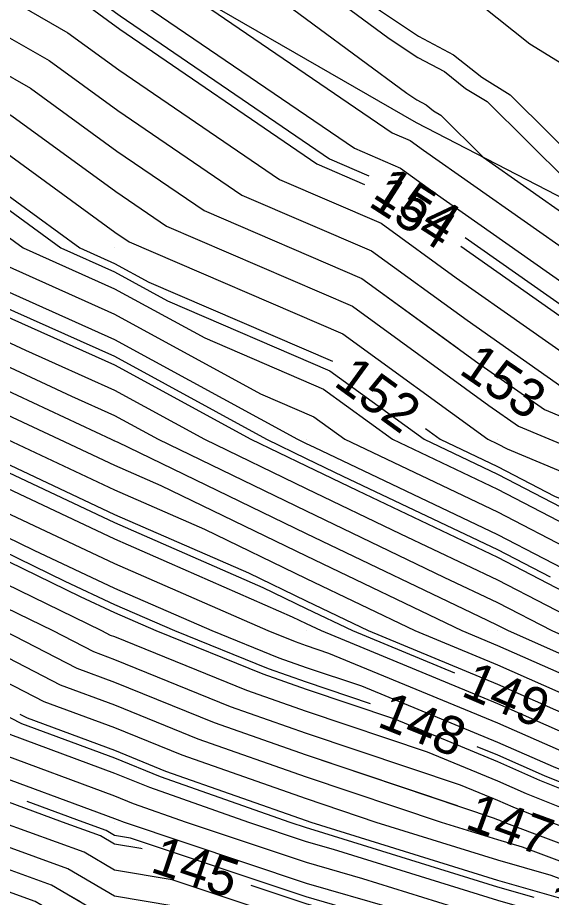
# Model space of a CAD drawing. Extents: x 2354170 to 2357230, y 866100 to 868290.
# Drawn here: x 2355564.92 to 2355592.79, y 867196.08 to 867242.04 of the extents above; entities that cross this region are included whole.
import ezdxf

# ---------------------------------------------------------------- set-up
doc = ezdxf.new("R2010")
doc.units = 0
for name, color, linetype in [('Default', 7, 'Continuous'), ('DTM Contours Major', 7, 'Continuous'), ('DTM Contours Minor', 7, 'Continuous'), ('DTM Contours Minor Text', 7, 'Continuous'), ('Exist DTM QL2 LIDAR Elevation Point', 7, 'Continuous'), ('PH Exist DTM Breakline', 7, 'Continuous')]:
    doc.layers.add(name, color=color, linetype=linetype)

msp = doc.modelspace()

# ---------------------------------------------------------------- linework, layer by layer
at = {"layer": 'Default'}
for points in [[(2355498.681, 867286.32), (2355502.541, 867283.454), (2355505.125, 867281.626), (2355507.381, 867280.121), (2355509.392, 867278.775), (2355520.965, 867268.679), (2355520.992, 867268.661), (2355521.014, 867268.646), (2355521.033, 867268.632), (2355521.051, 867268.62), (2355521.353, 867268.448), (2355539.105, 867259.432), (2355540.157, 867258.925), (2355541.33, 867258.111), (2355563.255, 867245.548), (2355565.821, 867244.24), (2355568.521, 867242.701), (2355570.259, 867241.434), (2355580.546, 867234.4), (2355583.034, 867233.328)], [(2355501.771, 867275.091), (2355503.748, 867273.925), (2355504.358, 867273.585), (2355505.574, 867272.803), (2355516.679, 867265.241), (2355520.689, 867263.088), (2355524.737, 867260.851), (2355535.287, 867255.492), (2355540.102, 867253.173), (2355545.469, 867249.448), (2355556.899, 867242.898), (2355563.821, 867239.371), (2355565.597, 867238.359), (2355570.102, 867235.072), (2355574.659, 867231.957), (2355582.898, 867228.406), (2355587.9, 867224.771)], [(2355494.411, 867273.013), (2355499.736, 867269.872), (2355502.637, 867268.256), (2355508.42, 867264.535), (2355512.347, 867261.862), (2355520.387, 867257.544), (2355528.505, 867253.058), (2355531.469, 867251.553), (2355540.048, 867247.421), (2355549.609, 867240.785), (2355550.544, 867240.249), (2355561.821, 867234.502), (2355562.673, 867234.016), (2355568.161, 867230.013), (2355569.978, 867229.2), (2355571.769, 867228.222), (2355581.361, 867224.089)], [(2355545.319, 867267.561), (2355546.706, 867266.688), (2355550.405, 867264.38), (2355553.7, 867262.294), (2355562.059, 867257.194), (2355565.57, 867254.974), (2355568.632, 867252.931), (2355571.322, 867251.205), (2355572.872, 867250.269), (2355575.306, 867248.723), (2355583.864, 867242.394), (2355585.843, 867241.07), (2355587.674, 867240.095), (2355589.146, 867238.923), (2355590.628, 867238.012), (2355599.005, 867229.697)], [(2355541.834, 867266.507), (2355544.639, 867264.741), (2355547.168, 867263.163), (2355549.42, 867261.737), (2355564.272, 867252.676), (2355566.211, 867251.451), (2355567.901, 867250.323), (2355569.386, 867249.37), (2355571.683, 867247.981), (2355572.968, 867247.166), (2355585.242, 867238.088), (2355585.762, 867237.74), (2355586.243, 867237.484), (2355586.63, 867237.176), (2355587.019, 867236.937), (2355589.219, 867234.753), (2355600.619, 867226.741)], [(2355541.065, 867263.743), (2355542.572, 867262.794), (2355543.931, 867261.946), (2355545.141, 867261.18), (2355566.485, 867248.159), (2355566.851, 867247.928), (2355567.169, 867247.715), (2355567.45, 867247.535), (2355570.495, 867245.694), (2355570.629, 867245.609), (2355572.709, 867244.071), (2355584.47, 867236.029), (2355585.41, 867235.624), (2355586.101, 867235.122), (2355599.254, 867225.878)], [(2355540.862, 867260.623), (2355544.83, 867258.202), (2355565.373, 867246.431), (2355566.488, 867245.863), (2355569.496, 867244.149), (2355570.311, 867243.554), (2355582.508, 867235.215), (2355584.908, 867234.181), (2355586.671, 867232.899), (2355597.889, 867225.015)], [(2355508.097, 867256.923), (2355509.977, 867255.952), (2355519.668, 867250.323), (2355519.985, 867250.153), (2355520.237, 867250.013), (2355526.995, 867247.031), (2355529.978, 867245.521), (2355539.599, 867240.013), (2355539.978, 867239.818), (2355540.393, 867239.598), (2355549.978, 867234.587), (2355557.159, 867230.013), (2355559.978, 867228.44), (2355562.936, 867227.055), (2355569.978, 867223.904), (2355577.103, 867220.013), (2355579.978, 867218.619), (2355582.657, 867217.334), (2355589.978, 867213.85), (2355596.533, 867210.447)], [(2355540.139, 867257.008), (2355542.71, 867255.223), (2355561.136, 867244.665), (2355565.154, 867242.617), (2355567.547, 867241.254), (2355570.207, 867239.313), (2355578.584, 867233.586), (2355583.903, 867231.294), (2355587.813, 867228.452), (2355595.159, 867223.288)], [(2355540.121, 867255.091), (2355544.089, 867252.336), (2355559.018, 867243.781), (2355564.488, 867240.994), (2355566.572, 867239.806), (2355570.155, 867237.193), (2355576.622, 867232.771), (2355583.401, 867229.85), (2355588.383, 867226.228), (2355593.794, 867222.425)], [(2355540.084, 867251.256), (2355546.849, 867246.56), (2355554.781, 867242.015), (2355563.155, 867237.748), (2355564.623, 867236.911), (2355570.05, 867232.952), (2355572.697, 867231.142), (2355582.396, 867226.963), (2355589.525, 867221.781), (2355591.064, 867220.699), (2355600.893, 867216.591)], [(2355540.066, 867249.339), (2355548.229, 867243.672), (2355552.662, 867241.132), (2355562.488, 867236.125), (2355563.648, 867235.464), (2355569.998, 867230.832), (2355570.735, 867230.328), (2355581.894, 867225.519), (2355589.468, 867220.013), (2355589.978, 867219.77), (2355590.483, 867219.508), (2355600.705, 867215.236)], [(2355540.03, 867245.504), (2355547.94, 867240.013), (2355549.978, 867238.948), (2355552.911, 867237.08), (2355561.155, 867232.879), (2355561.699, 867232.569), (2355565.202, 867230.013), (2355569.978, 867227.876), (2355574.686, 867225.305), (2355580.889, 867222.632), (2355584.492, 867220.013), (2355589.978, 867217.402), (2355595.409, 867214.582)], [(2355540.012, 867243.587), (2355545.16, 867240.013), (2355549.978, 867237.494), (2355556.914, 867233.077), (2355560.488, 867231.255), (2355560.724, 867231.121), (2355562.243, 867230.013), (2355569.978, 867226.552), (2355577.603, 867222.388), (2355580.387, 867221.189), (2355582.004, 867220.013), (2355589.978, 867216.218), (2355597.872, 867212.119)], [(2355589.105, 867242.706), (2355591.662, 867240.669), (2355594.238, 867239.088)], [(2355539.993, 867241.669), (2355542.379, 867240.013), (2355549.978, 867236.04), (2355559.442, 867230.013), (2355559.978, 867229.714), (2355560.54, 867229.451), (2355569.978, 867225.228), (2355579.528, 867220.013), (2355579.978, 867219.795), (2355580.398, 867219.593), (2355589.978, 867215.034), (2355599.648, 867210.013), (2355599.877, 867209.912), (2355599.978, 867209.871), (2355611.921, 867206.566), (2355616.125, 867206.077), (2355619.233, 867207.541), (2355624.104, 867211.088), (2355626.913, 867215.835), (2355627.418, 867216.448), (2355629.578, 867216.852), (2355630.123, 867217.858), (2355636.58, 867228.247)], [(2355539.978, 867238.384), (2355543.439, 867236.552), (2355549.978, 867233.133), (2355554.877, 867230.013), (2355559.978, 867227.165), (2355565.332, 867224.659), (2355569.978, 867222.58), (2355574.679, 867220.013), (2355579.978, 867217.443), (2355584.917, 867215.075), (2355589.978, 867212.666), (2355595.087, 867210.013), (2355598.476, 867208.511), (2355599.978, 867207.909), (2355609.544, 867205.262), (2355616.467, 867204.456), (2355621.583, 867206.867), (2355624.038, 867208.654), (2355625.453, 867211.046), (2355629.255, 867215.659), (2355630.162, 867215.829), (2355630.39, 867216.251), (2355637.653, 867227.937)], [(2355511.624, 867237.921), (2355516.084, 867236.12), (2355519.977, 867234.375), (2355522.816, 867232.852), (2355529.267, 867230.013), (2355529.978, 867229.683), (2355530.526, 867229.465), (2355539.978, 867225.204), (2355548.998, 867220.993), (2355549.978, 867220.491), (2355550.898, 867220.013), (2355559.978, 867215.8), (2355568.192, 867211.799), (2355569.978, 867210.958), (2355572.135, 867210.013), (2355577.714, 867207.749), (2355579.978, 867206.951), (2355584.588, 867205.403), (2355589.978, 867203.18), (2355592.173, 867202.207), (2355597.652, 867200.013), (2355599.978, 867199.135), (2355603.407, 867198.849)], [(2355539.978, 867236.949), (2355546.486, 867233.505), (2355549.978, 867231.679), (2355552.594, 867230.013), (2355559.978, 867225.89), (2355567.728, 867222.263), (2355569.978, 867221.256), (2355572.255, 867220.013), (2355579.978, 867216.268), (2355587.176, 867212.815), (2355589.978, 867211.482), (2355592.807, 867210.013), (2355597.776, 867207.81), (2355599.978, 867206.928), (2355608.356, 867204.61), (2355616.637, 867203.646), (2355622.758, 867206.53), (2355624.004, 867207.438), (2355624.723, 867208.652), (2355630.174, 867215.264), (2355630.454, 867215.317), (2355630.524, 867215.447), (2355638.19, 867227.781)], [(2355539.978, 867234.08), (2355547.663, 867230.013), (2355549.978, 867228.827), (2355552.443, 867227.548), (2355559.978, 867223.341), (2355567.089, 867220.013), (2355569.978, 867218.653), (2355572.4, 867217.591), (2355579.978, 867213.916), (2355588.116, 867210.013), (2355589.978, 867209.245), (2355596.375, 867206.41), (2355599.978, 867204.966), (2355605.979, 867203.306), (2355616.978, 867202.026), (2355623.481, 867205.09), (2355624.102, 867205.411), (2355624.488, 867205.909)], [(2355652.208, 867234.171), (2355652.061, 867233.773), (2355650.056, 867229.389), (2355647.85, 867224.985), (2355642.953, 867217.106), (2355639.645, 867210.892), (2355637.422, 867206.901), (2355633.05, 867201.383), (2355627.11, 867193.726), (2355626.791, 867193.25), (2355626.212, 867192.71), (2355621.239, 867190.367), (2355618.541, 867189.272), (2355600.142, 867189.905), (2355599.978, 867189.883), (2355599.869, 867189.904), (2355599.501, 867190.013), (2355589.978, 867192.764), (2355585.99, 867194.001), (2355579.978, 867195.741), (2355577.112, 867196.702)], [(2355539.978, 867232.646), (2355544.953, 867230.013), (2355549.978, 867227.437), (2355555.329, 867224.662), (2355559.978, 867222.066), (2355564.365, 867220.013), (2355569.978, 867217.37), (2355574.682, 867215.309), (2355579.978, 867212.741), (2355585.665, 867210.013), (2355589.978, 867208.234), (2355595.675, 867205.709), (2355599.978, 867203.986), (2355604.791, 867202.654), (2355617.149, 867201.216), (2355622.976, 867203.961), (2355624.238, 867204.614), (2355625.024, 867205.626)], [(2355588.06, 867230.1), (2355596.524, 867224.151), (2355601.647, 867222.01), (2355605.674, 867219.448), (2355608.146, 867217.649), (2355613.297, 867216.063), (2355614.064, 867215.69), (2355617.263, 867214.966), (2355619.933, 867214.775), (2355623.168, 867218.441), (2355623.135, 867218.54), (2355623.545, 867218.563), (2355624.5, 867220.232), (2355625.907, 867221.263), (2355626.951, 867221.458), (2355628.918, 867225.09), (2355631.75, 867229.646)], [(2355540.447, 867229.544), (2355549.978, 867224.659), (2355558.935, 867220.013), (2355559.978, 867219.529), (2355560.921, 867219.07), (2355569.978, 867214.805), (2355579.248, 867210.743), (2355579.978, 867210.389), (2355580.762, 867210.013), (2355589.978, 867206.213), (2355594.274, 867204.309), (2355599.978, 867202.024), (2355602.414, 867201.35), (2355617.49, 867199.595), (2355621.966, 867201.704), (2355624.511, 867203.019), (2355626.094, 867205.06)], [(2355586.218, 867220.568), (2355586.98, 867220.013), (2355589.978, 867218.586), (2355592.946, 867217.045), (2355600.516, 867213.881), (2355601.815, 867213.055), (2355602.612, 867212.475), (2355615.101, 867208.628), (2355615.486, 867208.522), (2355615.614, 867208.507), (2355615.708, 867208.551), (2355624.204, 867214.739), (2355625.682, 867217.237), (2355626.756, 867218.023), (2355628.702, 867218.387), (2355629.721, 867220.268), (2355634.97, 867228.713)], [(2355553.434, 867228.27), (2355559.978, 867224.616), (2355569.812, 867220.013), (2355569.978, 867219.935), (2355570.117, 867219.874), (2355579.978, 867215.092), (2355589.435, 867210.556), (2355589.978, 867210.297), (2355590.526, 867210.013), (2355597.075, 867207.11), (2355599.978, 867205.947), (2355607.168, 867203.958), (2355616.808, 867202.836), (2355623.933, 867206.193), (2355623.971, 867206.221), (2355623.993, 867206.258), (2355624.323, 867206.658), (2355630.8, 867214.83)], [(2355539.978, 867228.243), (2355543.297, 867226.694), (2355549.978, 867223.269), (2355556.256, 867220.013), (2355559.978, 867218.286), (2355563.345, 867216.646), (2355569.978, 867213.523), (2355577.988, 867210.013), (2355579.404, 867209.438), (2355579.978, 867209.236), (2355581.148, 867208.843), (2355589.978, 867205.202), (2355593.573, 867203.608), (2355599.978, 867201.043), (2355601.226, 867200.698), (2355617.661, 867198.785), (2355621.461, 867200.576), (2355624.647, 867202.222), (2355626.629, 867204.777)], [(2355539.978, 867226.724), (2355546.148, 867223.843), (2355549.978, 867221.88), (2355553.577, 867220.013), (2355559.978, 867217.043), (2355565.768, 867214.223), (2355569.978, 867212.241), (2355575.062, 867210.013), (2355578.559, 867208.594), (2355579.978, 867208.093), (2355582.868, 867207.123), (2355589.978, 867204.191), (2355592.873, 867202.908), (2355599.978, 867200.062), (2355600.038, 867200.045), (2355617.831, 867197.975), (2355620.956, 867199.447), (2355624.783, 867201.425), (2355627.164, 867204.495)], [(2355549.884, 867226.096), (2355549.978, 867226.048), (2355558.215, 867221.776), (2355559.978, 867220.792), (2355561.641, 867220.013), (2355569.978, 867216.088), (2355576.965, 867213.026), (2355579.978, 867211.565), (2355583.214, 867210.013), (2355589.978, 867207.223), (2355594.974, 867205.009), (2355599.978, 867203.005), (2355603.603, 867202.002), (2355617.32, 867200.406), (2355622.471, 867202.833), (2355624.375, 867203.816), (2355625.559, 867205.343)], [(2355539.978, 867223.684), (2355547.841, 867220.013), (2355549.978, 867219.121), (2355551.5, 867218.491), (2355559.978, 867214.558), (2355569.307, 867210.013), (2355569.75, 867209.785), (2355569.978, 867209.701), (2355576.869, 867206.904), (2355579.978, 867205.808), (2355586.309, 867203.683), (2355589.978, 867202.169), (2355591.472, 867201.507), (2355595.203, 867200.013), (2355599.978, 867198.211), (2355607.926, 867197.547), (2355618.173, 867196.355), (2355619.945, 867197.19), (2355625.056, 867199.831), (2355628.234, 867203.929)], [(2355539.978, 867222.164), (2355544.585, 867220.013), (2355549.978, 867217.763), (2355553.819, 867216.172), (2355559.978, 867213.315), (2355566.756, 867210.013), (2355568.883, 867208.918), (2355569.978, 867208.513), (2355576.024, 867206.059), (2355579.978, 867204.666), (2355588.029, 867201.962), (2355589.978, 867201.158), (2355590.772, 867200.807), (2355592.754, 867200.013), (2355599.978, 867197.286), (2355612.002, 867196.283), (2355618.343, 867195.545), (2355619.44, 867196.062), (2355625.192, 867199.034), (2355628.769, 867203.646)], [(2355539.859, 867220.698), (2355539.978, 867220.644), (2355541.33, 867220.013), (2355549.978, 867216.404), (2355556.137, 867213.853), (2355559.978, 867212.072), (2355564.204, 867210.013), (2355568.016, 867208.051), (2355569.978, 867207.325), (2355575.179, 867205.214), (2355579.978, 867203.523), (2355589.749, 867200.242), (2355589.978, 867200.148), (2355590.072, 867200.106), (2355590.304, 867200.013), (2355599.978, 867196.362), (2355616.078, 867195.018), (2355618.514, 867194.735), (2355618.935, 867194.933), (2355625.328, 867198.237), (2355629.304, 867203.363)], [(2355541.341, 867218.65), (2355549.978, 867215.045), (2355558.456, 867211.535), (2355559.978, 867210.829), (2355561.652, 867210.013), (2355567.149, 867207.184), (2355569.978, 867206.137), (2355574.334, 867204.369), (2355579.978, 867202.38), (2355587.029, 867200.013), (2355589.978, 867199.098), (2355591.265, 867198.726), (2355599.978, 867195.438), (2355617.497, 867193.975), (2355618.616, 867193.937), (2355618.775, 867194.002), (2355619.184, 867194.194), (2355625.465, 867197.44), (2355629.839, 867203.08)], [(2355539.978, 867217.775), (2355543.673, 867216.318), (2355549.978, 867213.686), (2355558.85, 867210.013), (2355559.653, 867209.689), (2355559.978, 867209.561), (2355566.282, 867206.317), (2355569.978, 867204.95), (2355573.489, 867203.524), (2355579.978, 867201.238), (2355583.626, 867200.013), (2355589.978, 867198.042), (2355592.75, 867197.242), (2355599.978, 867194.513), (2355614.512, 867193.3), (2355618.603, 867193.159), (2355619.186, 867193.396), (2355620.682, 867194.101), (2355625.601, 867196.643), (2355630.374, 867202.798)], [(2355539.978, 867214.95), (2355548.337, 867211.654), (2355549.978, 867210.969), (2355552.286, 867210.013), (2355557.766, 867207.801), (2355559.978, 867206.935), (2355564.548, 867204.583), (2355569.978, 867202.574), (2355571.8, 867201.835), (2355576.969, 867200.013), (2355579.978, 867199.004), (2355581.398, 867198.593), (2355589.978, 867195.931), (2355595.719, 867194.272), (2355599.978, 867192.665), (2355608.543, 867191.95), (2355618.578, 867191.604), (2355620.007, 867192.184), (2355623.679, 867193.915), (2355625.873, 867195.049), (2355631.444, 867202.232)], [(2355539.978, 867213.538), (2355548.916, 867210.013), (2355549.682, 867209.717), (2355549.978, 867209.62), (2355556.823, 867206.858), (2355559.978, 867205.621), (2355563.68, 867203.715), (2355569.978, 867201.386), (2355570.955, 867200.99), (2355573.727, 867200.013), (2355579.978, 867197.916), (2355582.929, 867197.062), (2355589.978, 867194.875), (2355597.203, 867192.788), (2355599.978, 867191.741), (2355605.558, 867191.275), (2355618.566, 867190.827), (2355620.418, 867191.579), (2355625.177, 867193.822), (2355626.01, 867194.252), (2355631.979, 867201.949)], [(2355539.978, 867212.126), (2355545.335, 867210.013), (2355548.684, 867208.72), (2355549.978, 867208.296), (2355555.879, 867205.914), (2355559.978, 867204.308), (2355562.813, 867202.848), (2355569.978, 867200.198), (2355570.11, 867200.145), (2355570.484, 867200.013), (2355579.978, 867196.828), (2355584.459, 867195.532), (2355589.978, 867193.819), (2355598.688, 867191.303), (2355599.978, 867190.816), (2355602.573, 867190.6), (2355618.554, 867190.049), (2355620.829, 867190.973), (2355626.126, 867193.469), (2355626.288, 867193.62)], [(2355571.424, 867198.61), (2355571.359, 867198.632), (2355569.978, 867198.866), (2355569.255, 867199.29), (2355567.268, 867200.013), (2355561.946, 867201.981), (2355559.978, 867202.994), (2355554.935, 867204.97), (2355549.978, 867206.971), (2355547.687, 867207.722), (2355541.754, 867210.013)], [(2355595.846, 867190.013), (2355589.978, 867191.708), (2355587.52, 867192.471), (2355579.978, 867194.653), (2355572.996, 867196.995), (2355569.978, 867197.508), (2355568.399, 867198.434), (2355564.057, 867200.013), (2355561.079, 867201.114), (2355559.978, 867201.681), (2355553.992, 867204.027), (2355549.978, 867205.647), (2355546.689, 867206.725), (2355539.978, 867209.316)], [(2355598.2, 867188.234), (2355592.192, 867190.013), (2355589.978, 867190.652), (2355589.051, 867190.94), (2355579.978, 867193.566), (2355574.632, 867195.359), (2355569.978, 867196.149), (2355567.543, 867197.578), (2355560.845, 867200.013), (2355560.212, 867200.247), (2355559.978, 867200.368), (2355553.048, 867203.083), (2355549.978, 867204.322), (2355545.692, 867205.727), (2355539.978, 867207.933)], [(2355568.194, 867195.837), (2355566.687, 867196.722), (2355559.978, 867199.161), (2355559.371, 867199.406), (2355557.531, 867200.013), (2355552.104, 867202.139), (2355549.978, 867202.998), (2355544.695, 867204.73), (2355539.978, 867206.551)], [(2355565.035, 867205.645), (2355565.415, 867205.45), (2355569.978, 867203.762), (2355572.645, 867202.68), (2355579.978, 867200.095), (2355580.223, 867200.013), (2355589.978, 867196.986), (2355594.234, 867195.757), (2355599.978, 867193.589), (2355611.528, 867192.625), (2355618.591, 867192.382), (2355619.596, 867192.79), (2355622.18, 867194.008), (2355625.737, 867195.846), (2355630.909, 867202.515)], [(2355596.53, 867186.565), (2355589.978, 867188.505), (2355584.738, 867190.013), (2355579.978, 867191.39), (2355577.905, 867192.086), (2355569.978, 867193.431), (2355565.83, 867195.865), (2355559.978, 867197.993), (2355558.539, 867198.574), (2355554.179, 867200.013), (2355551.161, 867201.196), (2355549.978, 867201.673), (2355543.697, 867203.732), (2355539.978, 867205.168)]]:
    msp.add_lwpolyline(points, dxfattribs=at)
at = {"layer": 'DTM Contours Major'}
for points in [[(2355538.215, 867271.055), (2355542.346, 867268.349), (2355546.017, 867266.039), (2355549.326, 867263.974), (2355552.273, 867262.109), (2355562.797, 867255.688), (2355565.784, 867253.8), (2355568.388, 867252.062), (2355570.677, 867250.594), (2355572.476, 867249.506), (2355574.527, 867248.204), (2355584.324, 867240.958), (2355585.816, 867239.96), (2355587.197, 867239.225), (2355588.307, 867238.34), (2355589.425, 867237.654), (2355595.743, 867231.382), (2355601.529, 867227.316), (2355602.338, 867226.978), (2355608.033, 867223.354), (2355611.528, 867220.811), (2355611.869, 867220.706), (2355613.112, 867220.102), (2355614.857, 867219.707)], [(2355553.434, 867228.27), (2355559.978, 867224.616), (2355569.812, 867220.013), (2355569.978, 867219.935), (2355570.117, 867219.874), (2355579.978, 867215.092), (2355589.435, 867210.556), (2355589.978, 867210.297), (2355590.526, 867210.013), (2355597.075, 867207.11), (2355599.978, 867205.947), (2355607.168, 867203.958), (2355616.808, 867202.836), (2355623.933, 867206.193), (2355623.971, 867206.221), (2355623.993, 867206.258), (2355624.323, 867206.658), (2355630.8, 867214.83)], [(2355646.641, 867223.379), (2355642.718, 867217.068), (2355639.473, 867210.971), (2355637.293, 867207.057), (2355632.871, 867201.478), (2355626.866, 867193.735), (2355626.624, 867193.373), (2355626.183, 867192.963), (2355621.102, 867190.569), (2355618.546, 867189.531), (2355600.583, 867190.15), (2355599.978, 867190.2), (2355599.678, 867190.314), (2355589.978, 867193.116), (2355585.48, 867194.511), (2355579.978, 867196.103), (2355570.813, 867199.177), (2355569.978, 867199.319), (2355569.541, 867199.576), (2355568.339, 867200.013), (2355565.416, 867201.094)]]:
    msp.add_lwpolyline(points, dxfattribs=at)
at = {"layer": 'DTM Contours Minor'}
for points in [[(2355540.87, 867259.074), (2355563.961, 867245.842), (2355566.043, 867244.781), (2355568.846, 867243.184), (2355570.276, 867242.14), (2355581.2, 867234.672), (2355583.263, 867233.783)], [(2355540.102, 867253.173), (2355545.469, 867249.448), (2355556.899, 867242.898), (2355563.821, 867239.371), (2355565.597, 867238.359), (2355570.102, 867235.072), (2355574.659, 867231.957), (2355582.898, 867228.406), (2355588.954, 867224.004), (2355592.429, 867221.562), (2355601.082, 867217.946)], [(2355540.042, 867246.782), (2355549.794, 867240.013), (2355549.978, 867239.917), (2355550.243, 867239.748), (2355561.599, 867233.961), (2355562.348, 867233.534), (2355567.174, 867230.013), (2355569.978, 867228.759), (2355572.742, 867227.25), (2355581.224, 867223.595), (2355586.151, 867220.013), (2355589.978, 867218.192), (2355593.767, 867216.224)], [(2355540.526, 867240.013), (2355549.978, 867235.071), (2355557.92, 867230.013), (2355559.978, 867228.864), (2355562.137, 867227.854), (2355569.978, 867224.346), (2355577.912, 867220.013), (2355579.978, 867219.011), (2355581.904, 867218.087), (2355589.978, 867214.245), (2355592.728, 867212.817)], [(2355588.286, 867230.549), (2355596.979, 867224.439), (2355601.71, 867222.462), (2355605.889, 867219.803), (2355608.454, 867217.937), (2355613.167, 867216.485), (2355613.977, 867216.091), (2355617.357, 867215.326), (2355620.178, 867215.125), (2355623.132, 867218.473), (2355623.087, 867218.609), (2355623.472, 867218.63), (2355624.52, 867220.462), (2355625.86, 867221.443), (2355626.853, 867221.628), (2355628.874, 867225.357), (2355631.571, 867229.697)], [(2355541.339, 867230.013), (2355549.978, 867225.585), (2355559.177, 867220.814), (2355559.978, 867220.367), (2355560.733, 867220.013), (2355569.978, 867215.66), (2355577.726, 867212.265), (2355579.978, 867211.173), (2355582.397, 867210.013), (2355587.73, 867207.813)], [(2355539.978, 867225.71), (2355548.048, 867221.943), (2355549.978, 867220.954), (2355551.791, 867220.013), (2355559.978, 867216.215), (2355567.384, 867212.607), (2355569.978, 867211.386), (2355573.111, 867210.013), (2355577.995, 867208.03), (2355579.978, 867207.332), (2355583.323, 867206.209)], [(2355541.33, 867220.013), (2355549.978, 867216.404), (2355556.137, 867213.853), (2355559.978, 867212.072), (2355564.204, 867210.013), (2355568.016, 867208.051), (2355569.978, 867207.325), (2355575.179, 867205.214), (2355579.978, 867203.523), (2355587.87, 867200.873)], [(2355539.978, 867215.892), (2355546.783, 867213.208), (2355549.978, 867211.875), (2355554.474, 867210.013), (2355558.395, 867208.43), (2355559.978, 867207.81), (2355565.126, 867205.161), (2355569.978, 867203.366), (2355572.363, 867202.398), (2355579.131, 867200.013), (2355579.978, 867199.729), (2355580.378, 867199.613), (2355589.978, 867196.635), (2355591.873, 867196.087)], [(2355585.394, 867190.911), (2355579.978, 867192.478), (2355576.269, 867193.722), (2355569.978, 867194.79), (2355566.687, 867196.722), (2355559.978, 867199.161), (2355559.371, 867199.406), (2355557.531, 867200.013), (2355552.104, 867202.139), (2355549.978, 867202.998), (2355544.695, 867204.73), (2355539.978, 867206.551)], [(2355588.887, 867203.967), (2355589.978, 867203.517), (2355592.406, 867202.441), (2355598.468, 867200.013), (2355599.978, 867199.443), (2355602.492, 867199.233), (2355617.945, 867197.435), (2355620.619, 867198.695), (2355624.874, 867200.894), (2355627.521, 867204.306)]]:
    msp.add_lwpolyline(points, dxfattribs=at)
at = {"layer": 'Exist DTM QL2 LIDAR Elevation Point'}
for p, q in [((2355569.978, 867230.013), (2355569.978, 867230.013)), ((2355569.978, 867220.013), (2355569.978, 867220.013)), ((2355579.978, 867220.013), (2355579.978, 867220.013)), ((2355589.978, 867220.013), (2355589.978, 867220.013)), ((2355569.978, 867210.013), (2355569.978, 867210.013)), ((2355579.978, 867210.013), (2355579.978, 867210.013)), ((2355589.978, 867210.013), (2355589.978, 867210.013)), ((2355569.978, 867200.013), (2355569.978, 867200.013)), ((2355579.978, 867200.013), (2355579.978, 867200.013)), ((2355589.978, 867200.013), (2355589.978, 867200.013))]:
    msp.add_line(p, q, dxfattribs=at)
at = {"layer": 'PH Exist DTM Breakline'}
msp.add_lwpolyline([(2355467.609, 867284.843), (2355483.349, 867280.144), (2355504.816, 867275.004), (2355520.989, 867268.602), (2355540.172, 867260.533), (2355570.357, 867245.428), (2355585.733, 867236.554), (2355602.467, 867227.909), (2355608.505, 867224.137), (2355611.768, 867221.035), (2355613.044, 867220.414), (2355618.944, 867221.407)], dxfattribs=at)

# ---------------------------------------------------------------- texts
at = {"layer": 'Default'}
for s, rotation, p in [('154', 327.289, (2355583.169, 867232.239)), ('153', 325.6253, (2355587.899, 867223.488)), ('152', 324.0557, (2355581.362, 867222.858)), ('145', 341.4566, (2355571.792, 867197.432))]:
    msp.add_text(s, height=2, rotation=rotation, dxfattribs=at).set_placement(p)
at = {"layer": 'DTM Contours Minor Text'}
for s, rotation, p in [('154', 327.2261, (2355583.391, 867232.684)), ('149', 336.7007, (2355588.012, 867206.638)), ('148', 338.0576, (2355583.629, 867205.034)), ('147', 339.8475, (2355588.214, 867199.711)), ('146', 341.5838, (2355592.28, 867195.022))]:
    msp.add_text(s, height=2, rotation=rotation, dxfattribs=at).set_placement(p)

doc.saveas('drawing.dxf')
